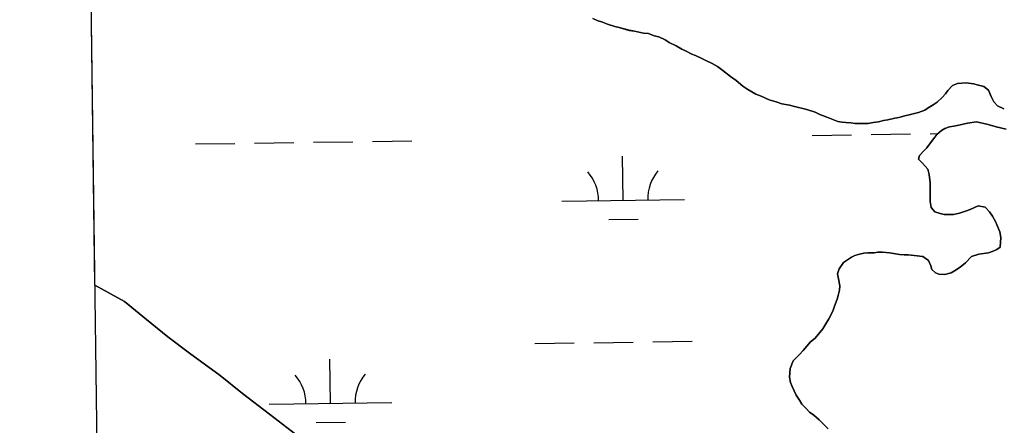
# Model space of a CAD drawing. Extents: x 3767014 to 3805179, y 361544 to 387384.
# Drawn here: x 3771007 to 3771807, y 380479 to 380809 of the extents above; entities that cross this region are included whole.
import ezdxf

# ---------------------------------------------------------------- set-up
doc = ezdxf.new("R2010")
doc.units = 0
for name, color, linetype in [('V-GRID-FRAM', 7, 'Continuous'), ('V-TOPO-SHOR', 7, 'Continuous'), ('V-WETL-SWMP', 7, 'Continuous')]:
    doc.layers.add(name, color=color, linetype=linetype)

msp = doc.modelspace()

# ---------------------------------------------------------------- linework, layer by layer
at = {"layer": 'V-GRID-FRAM'}
msp.add_lwpolyline([(3771006.872, 385146.094), (3802799.803, 385587.734), (3803060.286, 367407.215), (3771251.489, 366965.353), (3771006.872, 385146.094)], dxfattribs=at)
at = {"layer": 'V-TOPO-SHOR'}
for points in [[(3771807.793, 380736.671), (3771802.8, 380739.159), (3771799.676, 380742.274), (3771797.487, 380746.638), (3771795.298, 380751.938), (3771791.552, 380754.74), (3771787.184, 380755.983), (3771783.127, 380756.913), (3771777.2, 380757.843), (3771770.025, 380757.21), (3771765.972, 380755.645), (3771762.235, 380751.586), (3771760.365, 380748.776), (3771757.563, 380745.966), (3771753.512, 380742.219), (3771750.395, 380740.031), (3771746.344, 380737.531), (3771743.539, 380735.657), (3771738.238, 380733.779), (3771730.755, 380731.897), (3771727.325, 380730.959), (3771722.336, 380729.703), (3771719.217, 380729.077), (3771713.292, 380727.821), (3771709.861, 380727.192), (3771705.808, 380726.252), (3771701.442, 380725.624), (3771697.387, 380724.684), (3771693.645, 380724.677), (3771686.782, 380724.669), (3771683.35, 380725.29), (3771679.297, 380725.597), (3771675.865, 380725.904), (3771672.745, 380726.525), (3771665.881, 380729.011), (3771658.078, 380732.122), (3771654.334, 380733.988), (3771648.405, 380735.853), (3771645.284, 380736.785), (3771638.421, 380738.336), (3771633.428, 380739.577), (3771627.188, 380740.818), (3771622.508, 380742.37), (3771616.89, 380743.925), (3771610.337, 380747.035), (3771605.968, 380748.59), (3771599.413, 380752.325), (3771595.356, 380755.127), (3771590.045, 380759.799), (3771585.363, 380762.914), (3771579.119, 380767.896), (3771574.749, 380771.009), (3771570.378, 380773.5), (3771565.385, 380775.988), (3771561.953, 380777.545), (3771556.96, 380780.035), (3771553.839, 380781.278), (3771548.843, 380783.766), (3771545.722, 380785.323), (3771541.041, 380787.813), (3771535.423, 380790.613), (3771532.302, 380792.794), (3771526.995, 380795.282), (3771523.252, 380796.212), (3771518.572, 380798.08), (3771514.517, 380798.385), (3771507.341, 380799.937), (3771502.972, 380800.556), (3771494.86, 380802.729), (3771491.114, 380803.661), (3771485.188, 380805.524), (3771481.13, 380807.079), (3771476.76, 380808.633), (3771473.328, 380810.19)], [(3771719.663, 380618.659), (3771722.782, 380618.349), (3771726.837, 380618.042), (3771729.956, 380618.046), (3771734.947, 380617.43), (3771741.812, 380616.502), (3771746.494, 380613.387), (3771748.372, 380609.023), (3771749.312, 380605.906), (3771752.122, 380603.413), (3771754.93, 380602.168), (3771759.921, 380601.863), (3771764.91, 380603.43), (3771767.715, 380604.992), (3771772.391, 380607.804), (3771776.751, 380611.552), (3771781.425, 380616.549), (3771787.349, 380618.427), (3771795.458, 380619.687), (3771799.199, 380620.938), (3771802.005, 380622.189), (3771804.811, 380624.063), (3771805.423, 380632.173), (3771804.483, 380636.54), (3771802.294, 380641.84), (3771801.04, 380644.957), (3771798.542, 380649.321), (3771796.041, 380653.063), (3771792.605, 380656.801), (3771786.989, 380657.728), (3771780.444, 380654.914), (3771776.702, 380653.35), (3771771.713, 380651.783), (3771766.722, 380650.843), (3771763.605, 380650.839), (3771759.237, 380650.835), (3771756.117, 380651.453), (3771751.749, 380653.008), (3771748.626, 380656.434), (3771747.995, 380661.425), (3771747.991, 380664.855), (3771747.987, 380669.535), (3771747.977, 380676.398), (3771747.033, 380683.259), (3771746.093, 380687.623), (3771741.718, 380692.61), (3771738.286, 380695.725), (3771739.217, 380698.844), (3771742.955, 380702.903), (3771745.134, 380705.09), (3771747.315, 380707.9), (3771750.741, 380712.582), (3771753.232, 380715.705), (3771756.971, 380719.142), (3771759.777, 380720.704), (3771763.519, 380721.956), (3771767.261, 380722.584), (3771771.314, 380723.524), (3771778.174, 380725.093), (3771785.66, 380726.037), (3771795.019, 380723.864), (3771801.573, 380722.003), (3771809.685, 380720.139)], [(3771664.938, 380476.357), (3771659.628, 380481.654), (3771657.443, 380483.835), (3771653.072, 380487.572), (3771649.638, 380490.063), (3771646.828, 380492.866), (3771643.391, 380496.606), (3771641.515, 380499.723), (3771638.704, 380503.774), (3771635.576, 380510.944), (3771634.325, 380514.061), (3771633.383, 380518.427), (3771633.999, 380525.604), (3771636.486, 380531.844), (3771638.978, 380534.342), (3771641.159, 380536.53), (3771644.585, 380540.276), (3771650.504, 380547.145), (3771654.244, 380550.27), (3771660.474, 380557.763), (3771662.962, 380561.821), (3771665.453, 380565.878), (3771668.565, 380572.122), (3771670.12, 380576.177), (3771672.297, 380581.795), (3771672.915, 380584.914), (3771674.159, 380589.282), (3771674.466, 380592.715), (3771673.212, 380598.326), (3771672.584, 380602.381), (3771673.827, 380606.438), (3771677.251, 380611.745), (3771683.796, 380616.119), (3771686.6, 380617.37), (3771690.344, 380618.624), (3771693.772, 380619.251), (3771697.205, 380619.568), (3771702.196, 380619.572), (3771705.313, 380620.201), (3771709.056, 380620.205), (3771714.67, 380619.588), (3771719.663, 380618.659)], [(3771068.128, 380593.358), (3771092.139, 380580.056), (3771110.049, 380565.298), (3771127.57, 380551.316), (3771145.088, 380538.113), (3771170.004, 380519.861), (3771188.303, 380505.101), (3771210.106, 380488.404), (3771238.526, 380466.656), (3771274.348, 380436.36), (3771337.035, 380383.925), (3771376.373, 380340.02), (3771404.023, 380312.438), (3771428.954, 380282.905), (3771450.771, 380254.539), (3771467.13, 380234.72), (3771487.002, 380205.184), (3771513.495, 380169.432), (3771536.478, 380142.23)]]:
    msp.add_lwpolyline(points, dxfattribs=at)
at = {"layer": 'V-WETL-SWMP'}
for p, q in [((3771068.128, 380593.358), (3771060.151, 381186.251)), ((3771473.328, 380810.189), (3771476.761, 380808.633)), ((3771476.761, 380808.633), (3771481.13, 380807.079)), ((3771481.13, 380807.079), (3771485.187, 380805.524)), ((3771485.187, 380805.524), (3771491.115, 380803.66)), ((3771491.115, 380803.66), (3771494.86, 380802.729)), ((3771494.86, 380802.729), (3771502.972, 380800.555)), ((3771502.972, 380800.555), (3771507.34, 380799.937)), ((3771507.34, 380799.937), (3771514.516, 380798.386)), ((3771514.516, 380798.386), (3771518.571, 380798.079)), ((3771518.571, 380798.079), (3771523.252, 380796.213)), ((3771523.252, 380796.213), (3771526.996, 380795.282)), ((3771526.996, 380795.282), (3771532.302, 380792.793)), ((3771532.302, 380792.793), (3771535.423, 380790.613)), ((3771535.423, 380790.613), (3771541.041, 380787.813)), ((3771541.041, 380787.813), (3771545.723, 380785.323)), ((3771545.723, 380785.323), (3771548.844, 380783.767)), ((3771548.844, 380783.767), (3771553.838, 380781.278)), ((3771553.838, 380781.278), (3771556.959, 380780.034)), ((3771556.959, 380780.034), (3771561.952, 380777.545)), ((3771561.952, 380777.545), (3771565.385, 380775.989)), ((3771565.385, 380775.989), (3771570.379, 380773.5)), ((3771570.379, 380773.5), (3771574.749, 380771.01)), ((3771574.749, 380771.01), (3771579.119, 380767.896)), ((3771579.119, 380767.896), (3771585.364, 380762.913)), ((3771585.364, 380762.913), (3771590.046, 380759.799)), ((3771590.046, 380759.799), (3771595.355, 380755.127)), ((3771595.355, 380755.127), (3771599.413, 380752.325)), ((3771762.235, 380751.586), (3771765.973, 380755.646)), ((3771765.973, 380755.646), (3771770.026, 380757.21)), ((3771770.026, 380757.21), (3771777.199, 380757.843)), ((3771777.199, 380757.843), (3771783.127, 380756.914)), ((3771783.127, 380756.914), (3771787.183, 380755.983)), ((3771787.183, 380755.983), (3771791.551, 380754.741)), ((3771791.551, 380754.741), (3771795.297, 380751.938)), ((3771599.413, 380752.325), (3771605.968, 380748.59)), ((3771605.968, 380748.59), (3771610.336, 380747.035)), ((3771610.336, 380747.035), (3771616.89, 380743.924)), ((3771757.563, 380745.966), (3771760.366, 380748.777)), ((3771760.366, 380748.777), (3771762.235, 380751.586)), ((3771795.297, 380751.938), (3771797.487, 380746.638)), ((3771797.487, 380746.638), (3771799.676, 380742.274)), ((3771616.89, 380743.924), (3771622.507, 380742.371)), ((3771622.507, 380742.371), (3771627.187, 380740.818)), ((3771627.187, 380740.818), (3771633.427, 380739.577)), ((3771633.427, 380739.577), (3771638.42, 380738.336)), ((3771746.344, 380737.531), (3771750.396, 380740.031)), ((3771750.396, 380740.031), (3771753.512, 380742.218)), ((3771753.512, 380742.218), (3771757.563, 380745.966)), ((3771799.676, 380742.274), (3771802.799, 380739.159)), ((3771802.799, 380739.159), (3771807.793, 380736.67)), ((3771638.42, 380738.336), (3771645.284, 380736.785)), ((3771645.284, 380736.785), (3771648.404, 380735.853)), ((3771648.404, 380735.853), (3771654.333, 380733.988)), ((3771654.333, 380733.988), (3771658.078, 380732.121)), ((3771658.078, 380732.121), (3771665.88, 380729.012)), ((3771722.336, 380729.704), (3771727.325, 380730.958)), ((3771727.325, 380730.958), (3771730.755, 380731.897)), ((3771730.755, 380731.897), (3771738.239, 380733.778)), ((3771738.239, 380733.778), (3771743.539, 380735.656)), ((3771743.539, 380735.656), (3771746.344, 380737.531)), ((3771665.88, 380729.012), (3771672.745, 380726.525)), ((3771672.745, 380726.525), (3771675.865, 380725.905)), ((3771675.865, 380725.905), (3771679.296, 380725.597)), ((3771679.296, 380725.597), (3771683.351, 380725.29)), ((3771683.351, 380725.29), (3771686.783, 380724.67)), ((3771686.783, 380724.67), (3771693.645, 380724.678)), ((3771693.645, 380724.678), (3771697.388, 380724.683)), ((3771697.388, 380724.683), (3771701.442, 380725.624)), ((3771701.442, 380725.624), (3771705.808, 380726.253)), ((3771705.808, 380726.253), (3771709.862, 380727.193)), ((3771709.862, 380727.193), (3771713.292, 380727.821)), ((3771713.292, 380727.821), (3771719.217, 380729.076)), ((3771719.217, 380729.076), (3771722.336, 380729.704)), ((3771767.26, 380722.584), (3771763.518, 380721.956)), ((3771771.314, 380723.525), (3771767.26, 380722.584)), ((3771778.174, 380725.093), (3771771.314, 380723.525)), ((3771785.659, 380726.038), (3771778.174, 380725.093)), ((3771795.019, 380723.865), (3771785.659, 380726.038)), ((3771801.572, 380722.002), (3771795.019, 380723.865)), ((3771651.925, 380715.154), (3771683.922, 380715.599)), ((3771699.921, 380715.821), (3771731.918, 380716.266)), ((3771747.916, 380716.488), (3771754.178, 380716.575)), ((3771753.232, 380715.705), (3771750.741, 380712.583)), ((3771756.971, 380719.141), (3771753.232, 380715.705)), ((3771759.777, 380720.704), (3771756.971, 380719.141)), ((3771763.518, 380721.956), (3771759.777, 380720.704)), ((3771809.684, 380720.14), (3771801.572, 380722.002)), ((3771150.066, 380708.183), (3771182.063, 380708.627)), ((3771198.061, 380708.85), (3771230.058, 380709.294)), ((3771246.057, 380709.516), (3771278.053, 380709.961)), ((3771294.052, 380710.183), (3771326.049, 380710.627)), ((3771747.315, 380707.9), (3771745.135, 380705.09)), ((3771750.741, 380712.583), (3771747.315, 380707.9)), ((3771739.217, 380698.845), (3771738.285, 380695.724)), ((3771742.955, 380702.904), (3771739.217, 380698.845)), ((3771745.135, 380705.09), (3771742.955, 380702.904)), ((3771498.053, 380662.27), (3771497.553, 380698.266)), ((3771738.285, 380695.724), (3771741.719, 380692.609)), ((3771741.719, 380692.609), (3771746.092, 380687.624)), ((3771746.092, 380687.624), (3771747.033, 380683.258)), ((3771747.033, 380683.258), (3771747.977, 380676.397)), ((3771747.977, 380676.397), (3771747.986, 380669.535)), ((3771747.986, 380669.535), (3771747.991, 380664.856)), ((3771448.058, 380661.575), (3771548.048, 380662.964)), ((3771747.991, 380664.856), (3771747.996, 380661.425)), ((3771747.996, 380661.425), (3771748.626, 380656.435)), ((3771748.626, 380656.435), (3771751.749, 380653.008)), ((3771751.749, 380653.008), (3771756.118, 380651.454)), ((3771756.118, 380651.454), (3771759.237, 380650.834)), ((3771759.237, 380650.834), (3771763.604, 380650.839)), ((3771763.604, 380650.839), (3771766.723, 380650.843)), ((3771766.723, 380650.843), (3771771.713, 380651.784)), ((3771771.713, 380651.784), (3771776.702, 380653.35)), ((3771776.702, 380653.35), (3771780.443, 380654.914)), ((3771780.443, 380654.914), (3771786.99, 380657.729)), ((3771786.99, 380657.729), (3771792.605, 380656.8)), ((3771792.605, 380656.8), (3771796.041, 380653.062)), ((3771796.041, 380653.062), (3771798.541, 380649.322)), ((3771486.269, 380646.674), (3771510.266, 380647.007)), ((3771798.541, 380649.322), (3771801.041, 380644.958)), ((3771801.041, 380644.958), (3771802.293, 380641.84)), ((3771802.293, 380641.84), (3771804.483, 380636.54)), ((3771804.483, 380636.54), (3771805.424, 380632.174)), ((3771805.424, 380632.174), (3771804.81, 380624.064)), ((3771690.343, 380618.623), (3771686.601, 380617.37)), ((3771693.773, 380619.251), (3771690.343, 380618.623)), ((3771697.204, 380619.567), (3771693.773, 380619.251)), ((3771702.195, 380619.573), (3771697.204, 380619.567)), ((3771705.313, 380620.2), (3771702.195, 380619.573)), ((3771709.056, 380620.205), (3771705.313, 380620.2)), ((3771714.671, 380619.588), (3771709.056, 380620.205)), ((3771719.663, 380618.658), (3771714.671, 380619.588)), ((3771722.783, 380618.35), (3771719.663, 380618.658)), ((3771795.458, 380619.686), (3771787.349, 380618.428)), ((3771799.199, 380620.938), (3771795.458, 380619.686)), ((3771802.005, 380622.189), (3771799.199, 380620.938)), ((3771804.81, 380624.064), (3771802.005, 380622.189)), ((3771677.251, 380611.745), (3771673.826, 380606.438)), ((3771683.796, 380616.119), (3771677.251, 380611.745)), ((3771686.601, 380617.37), (3771683.796, 380616.119)), ((3771726.838, 380618.043), (3771722.783, 380618.35)), ((3771729.957, 380618.047), (3771726.838, 380618.043)), ((3771734.948, 380617.429), (3771729.957, 380618.047)), ((3771741.812, 380616.502), (3771734.948, 380617.429)), ((3771746.494, 380613.388), (3771741.812, 380616.502)), ((3771748.371, 380609.023), (3771746.494, 380613.388)), ((3771776.752, 380611.553), (3771772.39, 380607.805)), ((3771781.425, 380616.55), (3771776.752, 380611.553)), ((3771787.349, 380618.428), (3771781.425, 380616.55)), ((3771673.826, 380606.438), (3771672.583, 380602.381)), ((3771749.311, 380605.905), (3771748.371, 380609.023)), ((3771752.121, 380603.414), (3771749.311, 380605.905)), ((3771754.93, 380602.169), (3771752.121, 380603.414)), ((3771764.909, 380603.429), (3771759.921, 380601.863)), ((3771767.715, 380604.992), (3771764.909, 380603.429)), ((3771772.39, 380607.805), (3771767.715, 380604.992)), ((3771672.583, 380602.381), (3771673.212, 380598.327)), ((3771673.212, 380598.327), (3771674.466, 380592.714)), ((3771759.921, 380601.863), (3771754.93, 380602.169)), ((3771092.139, 380580.056), (3771068.128, 380593.358)), ((3771674.159, 380589.283), (3771672.916, 380584.914)), ((3771674.466, 380592.714), (3771674.159, 380589.283)), ((3771110.049, 380565.297), (3771092.139, 380580.056)), ((3771672.296, 380581.794), (3771670.12, 380576.177)), ((3771672.916, 380584.914), (3771672.296, 380581.794)), ((3771668.565, 380572.121), (3771665.453, 380565.878)), ((3771670.12, 380576.177), (3771668.565, 380572.121)), ((3771127.57, 380551.316), (3771110.049, 380565.297)), ((3771665.453, 380565.878), (3771662.963, 380561.82)), ((3771660.473, 380557.763), (3771654.243, 380550.269)), ((3771662.963, 380561.82), (3771660.473, 380557.763)), ((3771145.089, 380538.112), (3771127.57, 380551.316)), ((3771474.251, 380546.496), (3771506.248, 380546.941)), ((3771522.246, 380547.163), (3771554.243, 380547.607)), ((3771650.504, 380547.145), (3771644.586, 380540.276)), ((3771654.243, 380550.269), (3771650.504, 380547.145)), ((3771426.256, 380545.829), (3771458.252, 380546.274)), ((3771644.586, 380540.276), (3771641.159, 380536.529)), ((3771170.005, 380519.861), (3771145.089, 380538.112)), ((3771259.853, 380497.083), (3771259.353, 380533.08)), ((3771636.486, 380531.844), (3771633.999, 380525.603)), ((3771638.979, 380534.343), (3771636.486, 380531.844)), ((3771641.159, 380536.529), (3771638.979, 380534.343)), ((3771633.999, 380525.603), (3771633.383, 380518.428)), ((3771188.304, 380505.102), (3771170.005, 380519.861)), ((3771633.383, 380518.428), (3771634.324, 380514.062)), ((3771634.324, 380514.062), (3771635.576, 380510.945)), ((3771635.576, 380510.945), (3771638.704, 380503.774)), ((3771210.106, 380488.403), (3771188.304, 380505.102)), ((3771638.704, 380503.774), (3771641.516, 380499.723)), ((3771641.516, 380499.723), (3771643.391, 380496.606)), ((3771209.857, 380496.389), (3771309.848, 380497.778)), ((3771643.391, 380496.606), (3771646.827, 380492.867)), ((3771646.827, 380492.867), (3771649.637, 380490.063)), ((3771238.527, 380466.656), (3771210.106, 380488.403)), ((3771649.637, 380490.063), (3771653.072, 380487.572)), ((3771653.072, 380487.572), (3771657.443, 380483.835)), ((3771657.443, 380483.835), (3771659.629, 380481.654)), ((3771248.068, 380481.487), (3771272.066, 380481.821)), ((3771659.629, 380481.654), (3771664.938, 380476.358))]:
    msp.add_line(p, q, dxfattribs=at)
for centre, start, end in [((3771442.809, 380661.977), 0.024037, 41.567696), ((3771553.284, 380663.512), 140.024034, 181.567693), ((3771204.608, 380496.791), 0.024037, 41.567696), ((3771315.084, 380498.326), 140.024034, 181.567693)]:
    msp.add_arc(centre, 35.246, start, end, dxfattribs=at)

doc.saveas('drawing.dxf')
